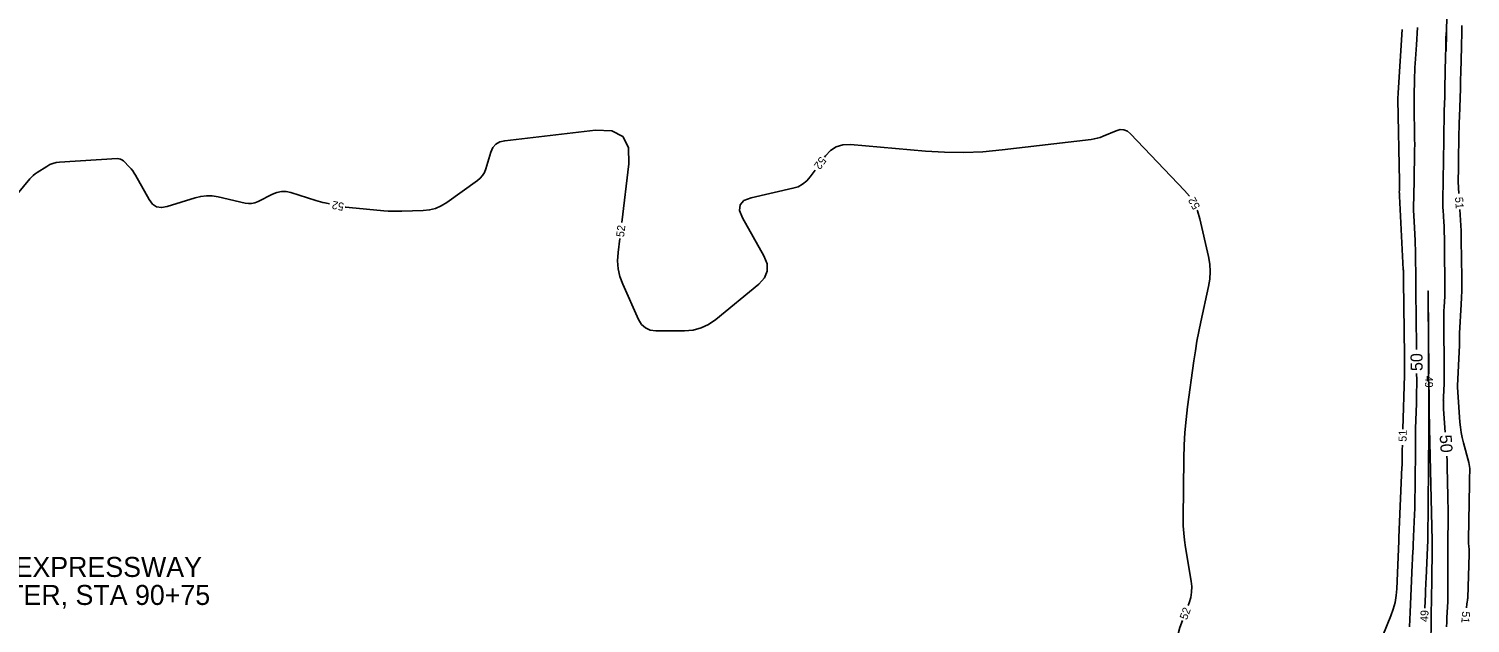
# Model space of a CAD drawing. Extents: x 2384780 to 2405861, y 547869 to 573706.
# Drawn here: x 2397366.4 to 2397726.5, y 553552.3 to 553700.8 of the extents above; entities that cross this region are included whole.
import ezdxf

# ---------------------------------------------------------------- set-up
doc = ezdxf.new("R2010")
doc.units = 0
for name, color, linetype in [('Breaklines', 7, 'Continuous'), ('Old_Level_5', 7, 'Continuous'), ('Old_Level_60', 7, 'Continuous'), ('Old_Level_61', 7, 'Continuous')]:
    doc.layers.add(name, color=color, linetype=linetype)

msp = doc.modelspace()

# ---------------------------------------------------------------- linework, layer by layer
at = {"layer": 'Breaklines'}
msp.add_line((2397723.103, 553858.62225), (2397720.54125, 553695.28175), dxfattribs=at)
at = {"layer": 'Old_Level_60'}
for points in [[(2397724.45175, 553701.634), (2397724.43625, 553700.28175), (2397724.4135, 553698.93), (2397724.384, 553697.578), (2397724.3475, 553696.2265), (2397724.16325, 553690.00375), (2397724.152, 553689.6005), (2397724.1425, 553689.1975), (2397724.13425, 553688.79425), (2397724.12725, 553688.391), (2397724.1075, 553687.07375), (2397724.1025, 553686.7915), (2397724.096, 553686.50925), (2397724.088, 553686.227), (2397724.07825, 553685.94475), (2397723.81475, 553678.797), (2397723.769, 553677.44175), (2397723.732, 553676.0865), (2397723.70325, 553674.731), (2397723.68325, 553673.375), (2397723.627, 553668.52325), (2397723.61825, 553667.7855), (2397723.60875, 553667.0475), (2397723.5985, 553666.30975), (2397723.58775, 553665.572), (2397723.5515, 553663.1615), (2397723.5485, 553662.64525), (2397723.55525, 553662.129), (2397723.5715, 553661.613), (2397723.59775, 553661.09725), (2397723.68275, 553659.68225)], [(2397709.69975, 553600.7595), (2397710.11275, 553614.2285), (2397710.12525, 553614.7095), (2397710.13325, 553615.1905), (2397710.1365, 553615.6715), (2397710.1355, 553616.1525), (2397710.124, 553617.724), (2397710.1215, 553618.06075), (2397710.11825, 553618.3975), (2397710.1145, 553618.73425), (2397710.11, 553619.071), (2397709.852, 553637.872), (2397709.8485, 553638.148), (2397709.84525, 553638.424), (2397709.84275, 553638.70025), (2397709.8405, 553638.97625), (2397709.834, 553639.878), (2397709.8315, 553640.07125), (2397709.827, 553640.26425), (2397709.82, 553640.45725), (2397709.811, 553640.65025), (2397708.84475, 553658.96525), (2397708.82875, 553659.331), (2397708.8195, 553659.697), (2397708.817, 553660.063), (2397708.821, 553660.42925), (2397708.84575, 553661.6255), (2397708.84975, 553661.882), (2397708.85125, 553662.13825), (2397708.85025, 553662.39475), (2397708.847, 553662.651), (2397708.477, 553683.143), (2397708.475, 553683.3095), (2397708.47425, 553683.476), (2397708.47525, 553683.6425), (2397708.478, 553683.809), (2397708.48925, 553684.353), (2397708.4925, 553684.46975), (2397708.49675, 553684.586), (2397708.5025, 553684.7025), (2397708.50975, 553684.819), (2397709.56325, 553700.68525)], [(2397514.54525, 553652.4165), (2397516.32975, 553667.05125), (2397516.24225, 553671.13825), (2397514.82175, 553673.902), (2397512.0685, 553675.34275), (2397507.9825, 553675.46025), (2397485.30925, 553672.86525), (2397484.09225, 553672.57125), (2397483.10975, 553671.9945), (2397482.362, 553671.1355), (2397481.8485, 553669.9935), (2397480.5545, 553665.802), (2397480.2165, 553664.9475), (2397479.757, 553664.18025), (2397479.176, 553663.5005), (2397478.47375, 553662.908), (2397470.81625, 553657.401), (2397469.45875, 553656.5645), (2397468.02475, 553655.9525), (2397466.51475, 553655.565), (2397464.9285, 553655.40225), (2397459.62175, 553655.23725), (2397458.48525, 553655.219), (2397457.3495, 553655.23525), (2397456.215, 553655.286), (2397455.0815, 553655.371), (2397446.44125, 553656.15025), (2397445.6005, 553656.241), (2397445.46625, 553656.26)], [(2397656.37925, 553658.991), (2397655.181, 553660.425), (2397641.65375, 553674.62175), (2397640.862, 553675.266), (2397640.00675, 553675.604), (2397639.08725, 553675.636), (2397638.10425, 553675.36175), (2397634.7885, 553673.96575), (2397634.071, 553673.6925), (2397633.33975, 553673.47175), (2397632.59475, 553673.303), (2397631.836, 553673.1865), (2397609.55075, 553670.55425), (2397604.7735, 553670.1135), (2397599.9925, 553669.9185), (2397595.208, 553669.96975), (2397590.4195, 553670.267), (2397571.68425, 553671.91075), (2397569.815, 553671.86175), (2397568.148, 553671.3695), (2397566.683, 553670.43375), (2397565.4205, 553669.0545), (2397565.214, 553668.77025)], [(2397441.54725, 553657.05075), (2397440.41375, 553657.315), (2397439.83825, 553657.45475), (2397439.26525, 553657.605), (2397438.69525, 553657.76525), (2397438.128, 553657.936), (2397431.86625, 553659.88125), (2397430.6915, 553660.1335), (2397429.53625, 553660.15425), (2397428.4, 553659.9435), (2397427.283, 553659.5015), (2397423.66525, 553657.679), (2397422.88125, 553657.36175), (2397422.0795, 553657.19075), (2397421.26025, 553657.166), (2397420.42325, 553657.28775), (2397413.674, 553658.842), (2397412.23175, 553659.07725), (2397410.7975, 553659.1165), (2397409.37125, 553658.95975), (2397407.95325, 553658.60725), (2397400.95725, 553656.3785), (2397399.55, 553656.1325), (2397398.327, 553656.35), (2397397.288, 553657.031), (2397396.43325, 553658.1755), (2397393.0795, 553664.226), (2397392.745, 553664.78275), (2397392.37475, 553665.3125), (2397391.96825, 553665.81525), (2397391.5255, 553666.2905), (2397390.02075, 553667.79925), (2397389.68175, 553668.07875), (2397389.30925, 553668.27025), (2397388.9035, 553668.374), (2397388.46425, 553668.39025), (2397374.097, 553667.51325), (2397373.24075, 553667.40725), (2397372.41925, 553667.19575), (2397371.632, 553666.87925), (2397370.8795, 553666.457), (2397368.47775, 553664.90625), (2397367.97825, 553664.55675), (2397367.50925, 553664.17275), (2397367.071, 553663.75425), (2397366.663, 553663.30125), (2397360.72875, 553656.194)], [(2397562.865, 553665.5325), (2397561.62625, 553663.825), (2397560.746, 553662.80575), (2397559.73175, 553661.9895), (2397558.58325, 553661.37625), (2397557.30075, 553660.96625), (2397546.89425, 553658.58575), (2397545.084, 553657.89075), (2397544.11325, 553656.8255), (2397543.982, 553655.3905), (2397544.69, 553653.58525), (2397550.07925, 553644.0755), (2397550.86375, 553642.10625), (2397550.9075, 553640.27425), (2397550.2105, 553638.5795), (2397548.773, 553637.02175), (2397538.016, 553628.1615), (2397536.25975, 553626.94075), (2397534.3785, 553626.06875), (2397532.37175, 553625.54575), (2397530.24, 553625.37125), (2397523.072, 553625.37125), (2397521.64975, 553625.54675), (2397520.45525, 553626.07275), (2397519.488, 553626.9495), (2397518.74875, 553628.177), (2397514.81325, 553637.00025), (2397514.1065, 553638.9115), (2397513.6735, 553640.864), (2397513.514, 553642.85725), (2397513.62775, 553644.89175), (2397514.061, 553648.446)], [(2397656.063, 553556.69325), (2397656.30825, 553557.3535), (2397656.70875, 553558.686), (2397656.92725, 553560.03575), (2397656.96375, 553561.40275), (2397656.81825, 553562.7865), (2397655.39175, 553571.1805), (2397655.12675, 553572.98225), (2397654.94275, 553574.79075), (2397654.8395, 553576.6055), (2397654.8175, 553578.4265), (2397654.97, 553593.51), (2397655.05375, 553596.73825), (2397655.23925, 553599.95925), (2397655.52675, 553603.17275), (2397655.916, 553606.3785), (2397657.4935, 553617.854), (2397657.85525, 553620.30875), (2397658.265, 553622.755), (2397658.72225, 553625.193), (2397659.22725, 553627.62225), (2397661.1425, 553636.40425), (2397661.44825, 553638.2855), (2397661.54475, 553640.166), (2397661.432, 553642.04575), (2397661.11, 553643.92425), (2397658.9645, 553653.37075), (2397658.38325, 553655.33), (2397658.3065, 553655.5)], [(2397723.92225, 553655.6895), (2397724.24125, 553650.376), (2397724.25375, 553650.13975), (2397724.2635, 553649.90325), (2397724.2705, 553649.66675), (2397724.27425, 553649.43025), (2397724.28225, 553648.65725), (2397724.284, 553648.49175), (2397724.286, 553648.326), (2397724.288, 553648.1605), (2397724.29025, 553647.99475), (2397724.418, 553638.64975), (2397724.426, 553636.977), (2397724.4045, 553635.30475), (2397724.3535, 553633.63325), (2397724.27275, 553631.9625), (2397723.861, 553624.761), (2397723.8465, 553624.46375), (2397723.837, 553624.16625), (2397723.8325, 553623.86875), (2397723.833, 553623.571), (2397723.84275, 553622.5985), (2397723.84325, 553622.39025), (2397723.84075, 553622.18175), (2397723.835, 553621.9735), (2397723.82625, 553621.7655), (2397723.32475, 553611.60825), (2397723.32325, 553611.57175), (2397723.32225, 553611.53525), (2397723.322, 553611.49875), (2397723.3225, 553611.462), (2397723.32475, 553611.34275), (2397723.3255, 553611.31725), (2397723.3265, 553611.29175), (2397723.32775, 553611.26625), (2397723.3295, 553611.24075), (2397723.9675, 553602.533), (2397724.09425, 553601.226), (2397724.282, 553599.9295), (2397724.531, 553598.64325), (2397724.841, 553597.36725), (2397726.156, 553592.4605), (2397726.275, 553591.9465), (2397726.3575, 553591.428), (2397726.40375, 553590.905), (2397726.4135, 553590.3775), (2397726.38625, 553588.647), (2397726.38025, 553588.27625), (2397726.374, 553587.9055), (2397726.3675, 553587.5345), (2397726.36075, 553587.16375), (2397726.1005, 553573.10925), (2397726.099, 553572.7495), (2397726.108, 553572.39025), (2397726.127, 553572.03125), (2397726.1565, 553571.673), (2397726.2695, 553570.5025), (2397726.2895, 553570.2515), (2397726.30125, 553570.0005), (2397726.30475, 553569.749), (2397726.29975, 553569.49725), (2397725.902, 553558.5725), (2397725.89425, 553558.4275), (2397725.8815, 553558.283), (2397725.8635, 553558.139), (2397725.84075, 553557.99575), (2397725.75775, 553557.52825), (2397725.741, 553557.428), (2397725.7265, 553557.32725), (2397725.7145, 553557.2265), (2397725.70475, 553557.12525), (2397725.61375, 553556.065)], [(2397716.19675, 553614.62675), (2397715.99125, 553635.062), (2397715.99125, 553635.062), (2397715.99125, 553635.06225), (2397715.99125, 553635.06225), (2397715.99125, 553635.0625), (2397715.9915, 553635.06275), (2397715.9915, 553635.06275), (2397715.9915, 553635.063), (2397715.9915, 553635.063), (2397715.9915, 553635.063), (2397715.9915, 553635.0635), (2397715.9915, 553635.06375), (2397715.9915, 553635.06375), (2397715.9915, 553635.064), (2397715.9915, 553635.064), (2397715.98925, 553635.278), (2397715.98875, 553635.31225), (2397715.98875, 553635.32375), (2397715.98875, 553635.31225), (2397715.989, 553635.278), (2397715.9905, 553635.0635), (2397715.9905, 553635.06325), (2397715.9905, 553635.06325), (2397715.9905, 553635.063), (2397715.9905, 553635.06275), (2397715.9905, 553635.06225), (2397715.9905, 553635.062), (2397715.9905, 553635.06175), (2397715.9905, 553635.06175), (2397715.9905, 553635.0615), (2397716.20475, 553605.1655), (2397716.205, 553605.14675), (2397716.20475, 553605.12825), (2397716.2045, 553605.1095), (2397716.204, 553605.09075), (2397716.202, 553605.02975), (2397716.20175, 553605.0165), (2397716.2015, 553605.0035), (2397716.20125, 553604.9905), (2397716.201, 553604.97725), (2397716.17925, 553602.344), (2397716.17475, 553601.77975), (2397716.17, 553601.2155), (2397716.16525, 553600.65125), (2397716.16075, 553600.087), (2397715.93825, 553573.13025), (2397715.93575, 553572.93725), (2397715.93175, 553572.744), (2397715.926, 553572.551), (2397715.9185, 553572.358), (2397715.8915, 553571.7275), (2397715.88575, 553571.59225), (2397715.87975, 553571.45725), (2397715.87375, 553571.32225), (2397715.86725, 553571.187), (2397715.50675, 553563.527), (2397715.48825, 553563.124), (2397715.47, 553562.72125), (2397715.45225, 553562.31825), (2397715.43525, 553561.9155), (2397715.38025, 553560.59925), (2397715.36825, 553560.317), (2397715.356, 553560.035), (2397715.34325, 553559.753), (2397715.33025, 553559.471), (2397715.17, 553556.041)], [(2397716.54825, 553533.7055), (2397716.848, 553559.64675), (2397716.85125, 553559.8415), (2397716.85625, 553560.03625), (2397716.8635, 553560.23075), (2397716.8725, 553560.42525), (2397716.90525, 553561.06075), (2397716.91125, 553561.197), (2397716.915, 553561.33325), (2397716.9165, 553561.4695), (2397716.916, 553561.60575), (2397716.90675, 553562.34325), (2397716.90525, 553562.5015), (2397716.90475, 553562.6595), (2397716.905, 553562.8175), (2397716.90625, 553562.97575), (2397716.9945, 553570.951), (2397716.9965, 553571.1405), (2397716.99825, 553571.33), (2397716.99975, 553571.51975), (2397717.001, 553571.70925), (2397717.00475, 553572.32875), (2397717.00525, 553572.46125), (2397717.00475, 553572.594), (2397717.00325, 553572.72675), (2397717.00075, 553572.8595), (2397716.3855, 553601.021), (2397716.384, 553601.06925), (2397716.382, 553601.1175), (2397716.3795, 553601.1655), (2397716.37625, 553601.21375), (2397716.36475, 553601.37075), (2397716.3625, 553601.4045), (2397716.36075, 553601.43825), (2397716.35925, 553601.472), (2397716.3585, 553601.50575), (2397716.289, 553605.08475), (2397716.28875, 553605.09475), (2397716.289, 553605.105), (2397716.28925, 553605.115), (2397716.2895, 553605.12525), (2397716.29125, 553605.15825), (2397716.2915, 553605.16525), (2397716.29175, 553605.1725), (2397716.29175, 553605.1795), (2397716.29175, 553605.1865), (2397716.237, 553610.627)], [(2397703.59825, 553546.4855), (2397706.706, 553554.1), (2397707.29775, 553555.74775), (2397707.7415, 553557.42775), (2397708.03725, 553559.14), (2397708.185, 553560.88475), (2397708.68025, 553572.73425), (2397708.6845, 553572.829), (2397708.6885, 553572.92375), (2397708.69275, 553573.0185), (2397708.69725, 553573.113), (2397708.71175, 553573.42225), (2397708.71475, 553573.48875), (2397708.71775, 553573.555), (2397708.72075, 553573.62125), (2397708.72375, 553573.6875), (2397709.473, 553591.25), (2397709.49, 553591.69625), (2397709.50325, 553592.1425), (2397709.51275, 553592.58875), (2397709.51825, 553593.03525), (2397709.5345, 553595), (2397709.535, 553595.0595), (2397709.5355, 553595.11875), (2397709.536, 553595.17825), (2397709.5365, 553595.2375), (2397709.53825, 553595.43175), (2397709.5385, 553595.47325), (2397709.53925, 553595.51475), (2397709.54025, 553595.55625), (2397709.5415, 553595.598), (2397709.577, 553596.76125)], [(2397617.9715, 553481.34025), (2397631.89475, 553481.53375), (2397635.7865, 553481.9525), (2397639.3585, 553483.09575), (2397642.61075, 553484.96375), (2397645.54325, 553487.5565), (2397654.68225, 553497.2965), (2397656.347, 553499.41525), (2397657.5415, 553501.722), (2397658.26575, 553504.2165), (2397658.51975, 553506.899), (2397658.5815, 553515.96875), (2397658.5415, 553517.9065), (2397658.3945, 553519.8335), (2397658.141, 553521.749), (2397657.7805, 553523.65375), (2397653.468, 553543.448), (2397653.18, 553545.4095), (2397653.175, 553547.351), (2397653.45275, 553549.2725), (2397654.01375, 553551.17425), (2397654.67075, 553552.9435)]]:
    msp.add_lwpolyline(points, dxfattribs=at)
at = {"layer": 'Old_Level_61'}
for points in [[(2397713.3185, 553701.17225), (2397713.258, 553699.729), (2397713.1835, 553698.28625), (2397713.095, 553696.84425), (2397712.78225, 553692.13475), (2397712.721, 553691.1255), (2397712.671, 553690.1155), (2397712.63275, 553689.105), (2397712.606, 553688.09425), (2397712.52325, 553684.1275), (2397712.50975, 553683.27725), (2397712.5045, 553682.42725), (2397712.50725, 553681.57725), (2397712.5185, 553680.72725), (2397712.63, 553674.5585), (2397712.6475, 553673.23675), (2397712.65225, 553671.915), (2397712.644, 553670.59325), (2397712.62325, 553669.27125), (2397712.40125, 553658.44975), (2397712.38475, 553656.99575), (2397712.39475, 553655.542), (2397712.4315, 553654.089), (2397712.49475, 553652.63625), (2397712.745, 553647.8915), (2397712.793, 553646.8745), (2397712.82925, 553645.85725), (2397712.85375, 553644.83975), (2397712.867, 553643.82175), (2397712.90225, 553638.867), (2397712.91075, 553637.80525), (2397712.921, 553636.74375), (2397712.933, 553635.682), (2397712.9465, 553634.62025), (2397713.0225, 553629.09675), (2397713.03775, 553627.91325), (2397713.051, 553626.72975), (2397713.0625, 553625.546), (2397713.07175, 553624.36225), (2397713.0985, 553620.64775)], [(2397720.3105, 553599.982), (2397719.88575, 553605.77975), (2397719.86625, 553606.0725), (2397719.85075, 553606.36525), (2397719.839, 553606.65825), (2397719.8315, 553606.9515), (2397719.81275, 553607.9095), (2397719.8105, 553608.11475), (2397719.812, 553608.32), (2397719.81675, 553608.52525), (2397719.825, 553608.73025), (2397719.996, 553612.193), (2397720.02725, 553612.93525), (2397720.04725, 553613.6775), (2397720.0565, 553614.42), (2397720.0545, 553615.16275), (2397719.926, 553627.941), (2397719.9245, 553628.7775), (2397719.93725, 553629.61375), (2397719.964, 553630.4495), (2397720.00475, 553631.285), (2397720.16075, 553634.01375), (2397720.189, 553634.5985), (2397720.207, 553635.18375), (2397720.2145, 553635.769), (2397720.2115, 553636.3545), (2397720.1605, 553640.09275), (2397720.14975, 553640.89375), (2397720.14, 553641.695), (2397720.13075, 553642.496), (2397720.12225, 553643.297), (2397720.06575, 553648.8305), (2397720.05075, 553649.7455), (2397720.02425, 553650.6605), (2397719.9865, 553651.57475), (2397719.93725, 553652.48875), (2397719.75825, 553655.47375), (2397719.72575, 553656.1135), (2397719.7055, 553656.7535), (2397719.697, 553657.394), (2397719.70075, 553658.0345), (2397719.92625, 553672.9975), (2397719.936, 553673.6655), (2397719.94525, 553674.3335), (2397719.95375, 553675.0015), (2397719.96175, 553675.6695), (2397719.98725, 553677.85175), (2397719.994, 553678.31925), (2397720.004, 553678.78675), (2397720.01675, 553679.25425), (2397720.0325, 553679.7215), (2397720.141, 553682.6615), (2397720.1625, 553683.29175), (2397720.1805, 553683.92175), (2397720.195, 553684.552), (2397720.20625, 553685.1825), (2397720.29275, 553690.945), (2397720.30475, 553691.6605), (2397720.3195, 553692.376), (2397720.33675, 553693.09125), (2397720.3565, 553693.8065), (2397720.42575, 553696.14325), (2397720.43925, 553696.644), (2397720.45025, 553697.14475), (2397720.4585, 553697.6455), (2397720.46425, 553698.1465), (2397720.4805, 553699.93325)], [(2397713.1415, 553614.648), (2397713.1525, 553613.1305), (2397713.156, 553611.645), (2397713.1455, 553610.1595), (2397713.121, 553608.67425), (2397713.0825, 553607.18925), (2397712.88925, 553600.8865), (2397712.8805, 553600.57275), (2397712.8735, 553600.259), (2397712.86825, 553599.94525), (2397712.865, 553599.6315), (2397712.8565, 553598.6065), (2397712.8545, 553598.38675), (2397712.85275, 553598.16725), (2397712.851, 553597.9475), (2397712.84925, 553597.72775), (2397712.7475, 553585.42675), (2397712.729, 553583.93525), (2397712.69725, 553582.44375), (2397712.653, 553580.95275), (2397712.59575, 553579.462), (2397712.359, 553573.9115), (2397712.32875, 553573.20875), (2397712.2975, 553572.50625), (2397712.2655, 553571.8035), (2397712.233, 553571.101), (2397712.125, 553568.806), (2397712.102, 553568.31425), (2397712.08, 553567.8225), (2397712.05825, 553567.3305), (2397712.0375, 553566.83875), (2397711.54275, 553555.0055), (2397711.4645, 553553.15825), (2397711.38375, 553551.31125)], [(2397720.6065, 553551.31825), (2397720.65025, 553552.51425), (2397720.706, 553553.71), (2397720.9075, 553557.61575), (2397720.944, 553558.45275), (2397720.96725, 553559.29), (2397720.97675, 553560.1275), (2397720.973, 553560.9655), (2397720.9075, 553566.2185), (2397720.90175, 553566.83075), (2397720.8995, 553567.443), (2397720.901, 553568.055), (2397720.90575, 553568.66725), (2397720.928, 553570.667), (2397720.9325, 553571.0955), (2397720.9365, 553571.524), (2397720.93975, 553571.9525), (2397720.94275, 553572.381), (2397720.9815, 553578.614), (2397720.985, 553579.94975), (2397720.97925, 553581.28525), (2397720.96425, 553582.6205), (2397720.93975, 553583.956), (2397720.77775, 553591.37425), (2397720.73275, 553592.9635), (2397720.69025, 553593.99425)]]:
    msp.add_lwpolyline(points, dxfattribs=at)

# ---------------------------------------------------------------- texts
at = {"layer": 'Old_Level_5'}
for s, p in [('BEG EXPRESSWAY ', (2397346.86891, 553563.81439)), ('GUTTER, STA 90+75', (2397346.86891, 553556.81464))]:
    msp.add_text(s, height=4.9999995, dxfattribs=at).set_placement(p)
at = {"layer": 'Old_Level_60'}
for s, rotation, p in [('52', 234.0379167, (2397564.18725, 553669.05775)), ('52', 118.8996333, (2397659.12575, 553656.36825)), ('51', 273.4344778, (2397722.73625, 553658.7575)), ('52', 168.5944222, (2397445.292, 553657.261)), ('52', 83.0482, (2397515.0985, 553648.6925)), ('49', 270.5761306, (2397715.202, 553614.097)), ('51', 88.2432861, (2397710.60325, 553597.5965)), ('52', 69.6293, (2397655.737, 553552.9425)), ('49', 87.3244972, (2397716.0065, 553552.518)), ('51', 265.0952083, (2397724.54325, 553555.2875))]:
    msp.add_text(s, height=2, rotation=rotation, dxfattribs=at).set_placement(p)
at = {"layer": 'Old_Level_61'}
for rotation, p in [(90.4108194, (2397714.637, 553615.29675)), (273.63045, (2397718.8785, 553599.252))]:
    msp.add_text('50', height=3, rotation=rotation, dxfattribs=at).set_placement(p)

doc.saveas('drawing.dxf')
